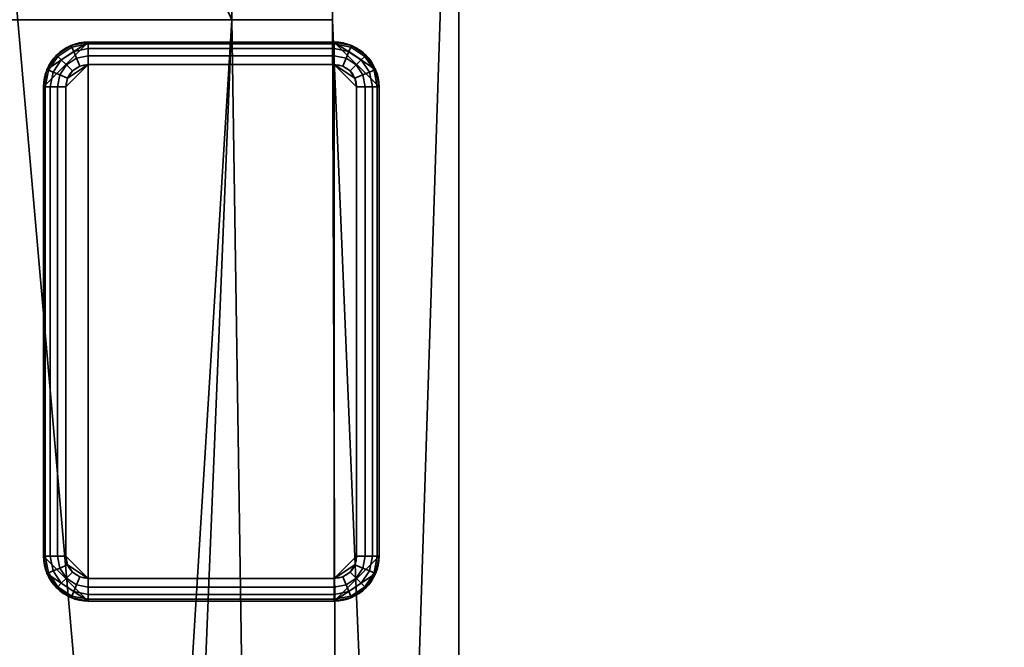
# Model space of a CAD drawing. Header units: millimetres. Extents: x -603 to 3703, y -115 to 249.
# Tile 1038 of 1056: x 1961 to 2005, y 175 to 203. Entities that reach past the tile are written whole.
import ezdxf

# ---------------------------------------------------------------- set-up
doc = ezdxf.new("R2010")
doc.units = ezdxf.units.MM
doc.layers.add('152', color=7, linetype='Continuous', true_color=0xffffff)

# ---------------------------------------------------------------- blocks, each defined once
blk = doc.blocks.new('UG_SURFACE_002')
at = {"layer": '152', "color": 252, "linetype": 'Continuous', "lineweight": 35}
for points in [[(2165, -13.4, 2212.25), (2165, 230.4, 2212.25), (835, 230.4, 2212.25), (835, -13.4, 2212.25)], [(985, -13.4, 2062.25), (985, 230.4, 2062.25), (2015, 230.4, 2062.25), (2015, -13.4, 2062.25)]]:
    blk.add_3dface(points, dxfattribs=at)
blk = doc.blocks.new('UG_SURFACE_131')
at = {"layer": '152', "color": 41, "linetype": 'Continuous', "lineweight": 35}
for points in [[(1019.35, 67.5, 2027.9), (1980.65, 67.5, 2027.9), (1980.65, 229.15, 2027.9), (1019.35, 229.15, 2027.9)], [(1975, 229.15, 2022.25), (1975, 203.3, 2022.25), (1025, 203.3, 2022.25), (1025, 229.15, 2022.25)], [(1970.5, 203.3, 2017.75), (1970.5, 229.15, 2017.75), (1029.5, 229.15, 2017.75), (1029.5, 203.3, 2017.75)], [(1958.65, 229.15, 2005.9), (1970.5, 229.15, 2017.75), (1970.5, 203.3, 2017.75)], [(1965.5, 19.5, 2012.75), (1963, 19.5, 2010.25), (1958.65, 229.15, 2005.9), (1972.5, 71, 2019.75)], [(1970.5, 203.3, 2017.75), (1972.5, 71, 2019.75), (1958.65, 229.15, 2005.9)], [(1963, 19.5, 2010.25), (1963, 11.15, 2010.25), (1958.65, 11.15, 2005.9), (1958.65, 229.15, 2005.9)], [(1975, 203.3, 2022.25), (1975, 229.15, 2022.25), (1980.65, 229.15, 2027.9), (1975.5, 71, 2022.75)], [(1980.65, 229.15, 2027.9), (1980.65, 67.5, 2027.9), (1975.5, 67.5, 2022.75), (1975.5, 71, 2022.75)], [(1975, 203.3, 2022.25), (1970.5, 203.3, 2017.75), (1029.5, 203.3, 2017.75), (1025, 203.3, 2022.25)], [(1975.5, 71, 2022.75), (1972.5, 71, 2019.75), (1970.5, 203.3, 2017.75), (1975, 203.3, 2022.25)]]:
    blk.add_3dface(points, dxfattribs=at)
blk = doc.blocks.new('UG_SURFACE_141')
at = {"layer": '152', "color": 253, "linetype": 'Continuous', "lineweight": 35}
for points in [[(1964.075, 177.3, -5.75), (1964.075, 202.3, -5.75), (1962.075, 200.3, -5.75), (1962.075, 179.3, -5.75)], [(1962.227, 201.065, -5.75), (1962.075, 200.3, -5.75), (1964.075, 202.3, -5.75)], [(1964.075, 202.3, -5.75), (1963.31, 202.148, -5.75), (1962.661, 201.714, -5.75), (1962.227, 201.065, -5.75)], [(1963.31, 202.148, -5.75), (1963.31, 202.148, -7.75), (1962.661, 201.714, -7.75), (1962.661, 201.714, -5.75)], [(1963.339, 202.077, -8.133), (1962.715, 201.66, -8.133), (1962.661, 201.714, -7.75), (1963.31, 202.148, -7.75)], [(1963.422, 201.877, -8.457), (1962.868, 201.507, -8.457), (1962.715, 201.66, -8.133), (1963.339, 202.077, -8.133)], [(1964.075, 202.3, -5.75), (1964.075, 202.3, -7.75), (1963.31, 202.148, -7.75), (1963.31, 202.148, -5.75)], [(1964.075, 202.224, -8.133), (1963.339, 202.077, -8.133), (1963.31, 202.148, -7.75), (1964.075, 202.3, -7.75)], [(1964.075, 202.007, -8.457), (1963.422, 201.877, -8.457), (1963.339, 202.077, -8.133), (1964.075, 202.224, -8.133)], [(1975.075, 202.3, -7.75), (1964.075, 202.3, -7.75), (1964.075, 202.3, -5.75), (1975.075, 202.3, -5.75)], [(1964.075, 177.3, -5.75), (1975.075, 177.3, -5.75), (1975.075, 202.3, -5.75), (1964.075, 202.3, -5.75)], [(1964.075, 202.3, -7.75), (1975.075, 202.3, -7.75), (1975.075, 202.224, -8.133), (1964.075, 202.224, -8.133)], [(1964.075, 202.224, -8.133), (1975.075, 202.224, -8.133), (1975.075, 202.007, -8.457), (1964.075, 202.007, -8.457)], [(1975.075, 202.3, -5.75), (1977.075, 200.3, -5.75), (1976.923, 201.065, -5.75)], [(1977.075, 179.3, -5.75), (1977.075, 200.3, -5.75), (1975.075, 202.3, -5.75), (1975.075, 177.3, -5.75)], [(1976.923, 201.065, -5.75), (1976.489, 201.714, -5.75), (1975.84, 202.148, -5.75), (1975.075, 202.3, -5.75)], [(1975.84, 202.148, -5.75), (1975.84, 202.148, -7.75), (1975.075, 202.3, -7.75), (1975.075, 202.3, -5.75)], [(1975.811, 202.077, -8.133), (1975.075, 202.224, -8.133), (1975.075, 202.3, -7.75), (1975.84, 202.148, -7.75)], [(1975.728, 201.877, -8.457), (1975.075, 202.007, -8.457), (1975.075, 202.224, -8.133), (1975.811, 202.077, -8.133)], [(1976.282, 201.507, -8.457), (1975.728, 201.877, -8.457), (1975.811, 202.077, -8.133), (1976.435, 201.66, -8.133)], [(1976.435, 201.66, -8.133), (1975.811, 202.077, -8.133), (1975.84, 202.148, -7.75), (1976.489, 201.714, -7.75)], [(1976.489, 201.714, -5.75), (1976.489, 201.714, -7.75), (1975.84, 202.148, -7.75), (1975.84, 202.148, -5.75)], [(1962.661, 201.714, -5.75), (1962.661, 201.714, -7.75), (1962.227, 201.065, -7.75), (1962.227, 201.065, -5.75)], [(1962.715, 201.66, -8.133), (1962.298, 201.036, -8.133), (1962.227, 201.065, -7.75), (1962.661, 201.714, -7.75)], [(1962.868, 201.507, -8.457), (1962.498, 200.953, -8.457), (1962.298, 201.036, -8.133), (1962.715, 201.66, -8.133)], [(1963.546, 201.577, -8.674), (1963.097, 201.278, -8.674), (1962.868, 201.507, -8.457), (1963.422, 201.877, -8.457)], [(1964.075, 201.683, -8.674), (1963.546, 201.577, -8.674), (1963.422, 201.877, -8.457), (1964.075, 202.007, -8.457)], [(1964.075, 201.3, -8.75), (1963.692, 201.224, -8.75), (1963.546, 201.577, -8.674), (1964.075, 201.683, -8.674)], [(1964.075, 202.007, -8.457), (1975.075, 202.007, -8.457), (1975.075, 201.683, -8.674), (1964.075, 201.683, -8.674)], [(1964.075, 201.683, -8.674), (1975.075, 201.683, -8.674), (1975.075, 201.3, -8.75), (1964.075, 201.3, -8.75)], [(1975.604, 201.577, -8.674), (1975.075, 201.683, -8.674), (1975.075, 202.007, -8.457), (1975.728, 201.877, -8.457)], [(1975.458, 201.224, -8.75), (1975.075, 201.3, -8.75), (1975.075, 201.683, -8.674), (1975.604, 201.577, -8.674)], [(1976.053, 201.278, -8.674), (1975.604, 201.577, -8.674), (1975.728, 201.877, -8.457), (1976.282, 201.507, -8.457)], [(1976.652, 200.953, -8.457), (1976.282, 201.507, -8.457), (1976.435, 201.66, -8.133), (1976.852, 201.036, -8.133)], [(1976.852, 201.036, -8.133), (1976.435, 201.66, -8.133), (1976.489, 201.714, -7.75), (1976.923, 201.065, -7.75)], [(1976.923, 201.065, -5.75), (1976.923, 201.065, -7.75), (1976.489, 201.714, -7.75), (1976.489, 201.714, -5.75)], [(1963.097, 201.278, -8.674), (1962.798, 200.829, -8.674), (1962.498, 200.953, -8.457), (1962.868, 201.507, -8.457)], [(1963.368, 201.007, -8.75), (1963.151, 200.683, -8.75), (1962.798, 200.829, -8.674), (1963.097, 201.278, -8.674)], [(1964.075, 201.3, -8.75), (1963.075, 200.3, -8.75), (1963.151, 200.683, -8.75)], [(1964.075, 201.3, -8.75), (1964.075, 178.3, -8.75), (1963.075, 179.3, -8.75), (1963.075, 200.3, -8.75)], [(1963.692, 201.224, -8.75), (1963.368, 201.007, -8.75), (1963.097, 201.278, -8.674), (1963.546, 201.577, -8.674)], [(1963.151, 200.683, -8.75), (1963.368, 201.007, -8.75), (1963.692, 201.224, -8.75), (1964.075, 201.3, -8.75)], [(1964.075, 201.3, -8.75), (1975.075, 201.3, -8.75), (1975.075, 178.3, -8.75), (1964.075, 178.3, -8.75)], [(1975.075, 178.3, -8.75), (1975.075, 201.3, -8.75), (1976.075, 200.3, -8.75), (1976.075, 179.3, -8.75)], [(1975.075, 201.3, -8.75), (1975.458, 201.224, -8.75), (1975.782, 201.007, -8.75), (1975.999, 200.683, -8.75)], [(1975.999, 200.683, -8.75), (1976.075, 200.3, -8.75), (1975.075, 201.3, -8.75)], [(1975.782, 201.007, -8.75), (1975.458, 201.224, -8.75), (1975.604, 201.577, -8.674), (1976.053, 201.278, -8.674)], [(1975.999, 200.683, -8.75), (1975.782, 201.007, -8.75), (1976.053, 201.278, -8.674), (1976.352, 200.829, -8.674)], [(1976.352, 200.829, -8.674), (1976.053, 201.278, -8.674), (1976.282, 201.507, -8.457), (1976.652, 200.953, -8.457)], [(1962.227, 201.065, -5.75), (1962.227, 201.065, -7.75), (1962.075, 200.3, -7.75), (1962.075, 200.3, -5.75)], [(1962.298, 201.036, -8.133), (1962.151, 200.3, -8.133), (1962.075, 200.3, -7.75), (1962.227, 201.065, -7.75)], [(1962.498, 200.953, -8.457), (1962.368, 200.3, -8.457), (1962.151, 200.3, -8.133), (1962.298, 201.036, -8.133)], [(1962.798, 200.829, -8.674), (1962.692, 200.3, -8.674), (1962.368, 200.3, -8.457), (1962.498, 200.953, -8.457)], [(1963.151, 200.683, -8.75), (1963.075, 200.3, -8.75), (1962.692, 200.3, -8.674), (1962.798, 200.829, -8.674)], [(1976.075, 200.3, -8.75), (1975.999, 200.683, -8.75), (1976.352, 200.829, -8.674), (1976.458, 200.3, -8.674)], [(1976.458, 200.3, -8.674), (1976.352, 200.829, -8.674), (1976.652, 200.953, -8.457), (1976.782, 200.3, -8.457)], [(1976.782, 200.3, -8.457), (1976.652, 200.953, -8.457), (1976.852, 201.036, -8.133), (1976.999, 200.3, -8.133)], [(1976.999, 200.3, -8.133), (1976.852, 201.036, -8.133), (1976.923, 201.065, -7.75), (1977.075, 200.3, -7.75)], [(1977.075, 200.3, -5.75), (1977.075, 200.3, -7.75), (1976.923, 201.065, -7.75), (1976.923, 201.065, -5.75)], [(1962.075, 200.3, -7.75), (1962.075, 179.3, -7.75), (1962.075, 179.3, -5.75), (1962.075, 200.3, -5.75)], [(1962.075, 179.3, -7.75), (1962.075, 200.3, -7.75), (1962.151, 200.3, -8.133), (1962.151, 179.3, -8.133)], [(1962.151, 179.3, -8.133), (1962.151, 200.3, -8.133), (1962.368, 200.3, -8.457), (1962.368, 179.3, -8.457)], [(1962.368, 179.3, -8.457), (1962.368, 200.3, -8.457), (1962.692, 200.3, -8.674), (1962.692, 179.3, -8.674)], [(1962.692, 179.3, -8.674), (1962.692, 200.3, -8.674), (1963.075, 200.3, -8.75), (1963.075, 179.3, -8.75)], [(1976.458, 200.3, -8.674), (1976.458, 179.3, -8.674), (1976.075, 179.3, -8.75), (1976.075, 200.3, -8.75)], [(1976.782, 200.3, -8.457), (1976.782, 179.3, -8.457), (1976.458, 179.3, -8.674), (1976.458, 200.3, -8.674)], [(1976.999, 200.3, -8.133), (1976.999, 179.3, -8.133), (1976.782, 179.3, -8.457), (1976.782, 200.3, -8.457)], [(1977.075, 200.3, -7.75), (1977.075, 179.3, -7.75), (1976.999, 179.3, -8.133), (1976.999, 200.3, -8.133)], [(1977.075, 179.3, -7.75), (1977.075, 200.3, -7.75), (1977.075, 200.3, -5.75), (1977.075, 179.3, -5.75)], [(1962.075, 179.3, -5.75), (1962.075, 179.3, -7.75), (1962.227, 178.535, -7.75), (1962.227, 178.535, -5.75)], [(1962.151, 179.3, -8.133), (1962.298, 178.564, -8.133), (1962.227, 178.535, -7.75), (1962.075, 179.3, -7.75)], [(1964.075, 177.3, -5.75), (1962.075, 179.3, -5.75), (1962.227, 178.535, -5.75)], [(1962.368, 179.3, -8.457), (1962.498, 178.647, -8.457), (1962.298, 178.564, -8.133), (1962.151, 179.3, -8.133)], [(1962.692, 179.3, -8.674), (1962.798, 178.771, -8.674), (1962.498, 178.647, -8.457), (1962.368, 179.3, -8.457)], [(1963.075, 179.3, -8.75), (1963.151, 178.917, -8.75), (1962.798, 178.771, -8.674), (1962.692, 179.3, -8.674)], [(1963.151, 178.917, -8.75), (1963.075, 179.3, -8.75), (1964.075, 178.3, -8.75)], [(1976.923, 178.535, -5.75), (1977.075, 179.3, -5.75), (1975.075, 177.3, -5.75)], [(1975.075, 178.3, -8.75), (1976.075, 179.3, -8.75), (1975.999, 178.917, -8.75)], [(1975.999, 178.917, -8.75), (1976.075, 179.3, -8.75), (1976.458, 179.3, -8.674), (1976.352, 178.771, -8.674)], [(1976.352, 178.771, -8.674), (1976.458, 179.3, -8.674), (1976.782, 179.3, -8.457), (1976.652, 178.647, -8.457)], [(1976.652, 178.647, -8.457), (1976.782, 179.3, -8.457), (1976.999, 179.3, -8.133), (1976.852, 178.564, -8.133)], [(1976.852, 178.564, -8.133), (1976.999, 179.3, -8.133), (1977.075, 179.3, -7.75), (1976.923, 178.535, -7.75)], [(1976.923, 178.535, -5.75), (1976.923, 178.535, -7.75), (1977.075, 179.3, -7.75), (1977.075, 179.3, -5.75)], [(1962.798, 178.771, -8.674), (1963.097, 178.322, -8.674), (1962.868, 178.093, -8.457), (1962.498, 178.647, -8.457)], [(1963.151, 178.917, -8.75), (1963.368, 178.593, -8.75), (1963.097, 178.322, -8.674), (1962.798, 178.771, -8.674)], [(1964.075, 178.3, -8.75), (1963.692, 178.376, -8.75), (1963.368, 178.593, -8.75), (1963.151, 178.917, -8.75)], [(1975.999, 178.917, -8.75), (1975.782, 178.593, -8.75), (1975.458, 178.376, -8.75), (1975.075, 178.3, -8.75)], [(1975.782, 178.593, -8.75), (1975.999, 178.917, -8.75), (1976.352, 178.771, -8.674), (1976.053, 178.322, -8.674)], [(1976.053, 178.322, -8.674), (1976.352, 178.771, -8.674), (1976.652, 178.647, -8.457), (1976.282, 178.093, -8.457)], [(1962.298, 178.564, -8.133), (1962.715, 177.94, -8.133), (1962.661, 177.886, -7.75), (1962.227, 178.535, -7.75)], [(1962.227, 178.535, -5.75), (1962.227, 178.535, -7.75), (1962.661, 177.886, -7.75), (1962.661, 177.886, -5.75)], [(1962.227, 178.535, -5.75), (1962.661, 177.886, -5.75), (1963.31, 177.452, -5.75), (1964.075, 177.3, -5.75)], [(1962.498, 178.647, -8.457), (1962.868, 178.093, -8.457), (1962.715, 177.94, -8.133), (1962.298, 178.564, -8.133)], [(1963.097, 178.322, -8.674), (1963.546, 178.023, -8.674), (1963.422, 177.723, -8.457), (1962.868, 178.093, -8.457)], [(1963.368, 178.593, -8.75), (1963.692, 178.376, -8.75), (1963.546, 178.023, -8.674), (1963.097, 178.322, -8.674)], [(1963.692, 178.376, -8.75), (1964.075, 178.3, -8.75), (1964.075, 177.917, -8.674), (1963.546, 178.023, -8.674)], [(1975.075, 177.3, -5.75), (1975.84, 177.452, -5.75), (1976.489, 177.886, -5.75), (1976.923, 178.535, -5.75)], [(1975.075, 178.3, -8.75), (1975.458, 178.376, -8.75), (1975.604, 178.023, -8.674), (1975.075, 177.917, -8.674)], [(1975.458, 178.376, -8.75), (1975.782, 178.593, -8.75), (1976.053, 178.322, -8.674), (1975.604, 178.023, -8.674)], [(1975.604, 178.023, -8.674), (1976.053, 178.322, -8.674), (1976.282, 178.093, -8.457), (1975.728, 177.723, -8.457)], [(1976.282, 178.093, -8.457), (1976.652, 178.647, -8.457), (1976.852, 178.564, -8.133), (1976.435, 177.94, -8.133)], [(1976.435, 177.94, -8.133), (1976.852, 178.564, -8.133), (1976.923, 178.535, -7.75), (1976.489, 177.886, -7.75)], [(1976.489, 177.886, -5.75), (1976.489, 177.886, -7.75), (1976.923, 178.535, -7.75), (1976.923, 178.535, -5.75)], [(1962.715, 177.94, -8.133), (1963.339, 177.523, -8.133), (1963.31, 177.452, -7.75), (1962.661, 177.886, -7.75)], [(1962.661, 177.886, -5.75), (1962.661, 177.886, -7.75), (1963.31, 177.452, -7.75), (1963.31, 177.452, -5.75)], [(1962.868, 178.093, -8.457), (1963.422, 177.723, -8.457), (1963.339, 177.523, -8.133), (1962.715, 177.94, -8.133)], [(1963.546, 178.023, -8.674), (1964.075, 177.917, -8.674), (1964.075, 177.593, -8.457), (1963.422, 177.723, -8.457)], [(1975.075, 177.917, -8.674), (1964.075, 177.917, -8.674), (1964.075, 178.3, -8.75), (1975.075, 178.3, -8.75)], [(1975.075, 177.593, -8.457), (1964.075, 177.593, -8.457), (1964.075, 177.917, -8.674), (1975.075, 177.917, -8.674)], [(1975.075, 177.917, -8.674), (1975.604, 178.023, -8.674), (1975.728, 177.723, -8.457), (1975.075, 177.593, -8.457)], [(1975.728, 177.723, -8.457), (1976.282, 178.093, -8.457), (1976.435, 177.94, -8.133), (1975.811, 177.523, -8.133)], [(1975.811, 177.523, -8.133), (1976.435, 177.94, -8.133), (1976.489, 177.886, -7.75), (1975.84, 177.452, -7.75)], [(1975.84, 177.452, -5.75), (1975.84, 177.452, -7.75), (1976.489, 177.886, -7.75), (1976.489, 177.886, -5.75)], [(1963.339, 177.523, -8.133), (1964.075, 177.376, -8.133), (1964.075, 177.3, -7.75), (1963.31, 177.452, -7.75)], [(1963.31, 177.452, -5.75), (1963.31, 177.452, -7.75), (1964.075, 177.3, -7.75), (1964.075, 177.3, -5.75)], [(1963.422, 177.723, -8.457), (1964.075, 177.593, -8.457), (1964.075, 177.376, -8.133), (1963.339, 177.523, -8.133)], [(1975.075, 177.376, -8.133), (1964.075, 177.376, -8.133), (1964.075, 177.593, -8.457), (1975.075, 177.593, -8.457)], [(1975.075, 177.593, -8.457), (1975.728, 177.723, -8.457), (1975.811, 177.523, -8.133), (1975.075, 177.376, -8.133)], [(1975.075, 177.376, -8.133), (1975.811, 177.523, -8.133), (1975.84, 177.452, -7.75), (1975.075, 177.3, -7.75)], [(1975.075, 177.3, -5.75), (1975.075, 177.3, -7.75), (1975.84, 177.452, -7.75), (1975.84, 177.452, -5.75)], [(1975.075, 177.3, -7.75), (1964.075, 177.3, -7.75), (1964.075, 177.376, -8.133), (1975.075, 177.376, -8.133)], [(1964.075, 177.3, -7.75), (1975.075, 177.3, -7.75), (1975.075, 177.3, -5.75), (1964.075, 177.3, -5.75)]]:
    blk.add_3dface(points, dxfattribs=at)
blk = doc.blocks.new('UG_SURFACE_142')
at = {"layer": '152', "color": 41, "linetype": 'Continuous', "lineweight": 35}
for points in [[(1958.65, 11.15, -5.75), (1958.65, 229.15, -5.75), (1970.5, 229.15, -5.75), (1970.5, 203.3, -5.75)], [(1958.65, 229.15, 2005.9), (1972.5, 71, 2019.75), (1970.5, 203.3, 2017.75)], [(1972.5, 71, 2019.75), (1958.65, 229.15, 2005.9), (1963, 19.5, 2010.25), (1965.5, 19.5, 2012.75)], [(1970.5, 203.3, 2017.75), (1970.5, 229.15, 2017.75), (1958.65, 229.15, 2005.9)], [(1958.65, 229.15, 2005.9), (1958.65, 11.15, 2005.9), (1963, 11.15, 2010.25), (1963, 19.5, 2010.25)], [(1970.5, 203.3, -5.75), (1970.5, 229.15, -5.75), (1970.5, 229.15, 2017.75), (1970.5, 203.3, 2017.75)], [(1975, 229.15, -5.75), (1975, 203.3, -5.75), (1975, 203.3, 2022.25), (1975, 229.15, 2022.25)], [(1975, 203.3, -5.75), (1975, 229.15, -5.75), (1980.65, 229.15, -5.75), (1980.65, 67.5, -5.75)], [(1975.5, 71, 2022.75), (1980.65, 229.15, 2027.9), (1975, 229.15, 2022.25), (1975, 203.3, 2022.25)], [(1975.5, 71, 2022.75), (1975.5, 67.5, 2022.75), (1980.65, 67.5, 2027.9), (1980.65, 229.15, 2027.9)], [(1980.65, 67.5, 2027.9), (1980.65, 67.5, -5.75), (1980.65, 229.15, -5.75), (1980.65, 229.15, 2027.9)], [(1958.65, 11.15, -5.75), (1970.5, 203.3, -5.75), (1963, 19.5, -5.75)], [(1970.5, 203.3, -5.75), (1972.5, 71, -5.75), (1965.5, 19.5, -5.75), (1963, 19.5, -5.75)], [(1975, 203.3, 2022.25), (1975, 203.3, -5.75), (1970.5, 203.3, -5.75), (1970.5, 203.3, 2017.75)], [(1970.5, 203.3, -5.75), (1975, 203.3, -5.75), (1975.5, 71, -5.75), (1972.5, 71, -5.75)], [(1972.5, 71, 2019.75), (1975.5, 71, 2022.75), (1975, 203.3, 2022.25), (1970.5, 203.3, 2017.75)], [(1975.5, 71, -5.75), (1975, 203.3, -5.75), (1980.65, 67.5, -5.75)]]:
    blk.add_3dface(points, dxfattribs=at)

msp = doc.modelspace()

# ---------------------------------------------------------------- linework, layer by layer
at = {"layer": '152', "color": 251, "linetype": 'Continuous', "lineweight": -3, "true_color": 0x636466}
for p, q in [((1980.65, 67.5, 2027.9), (1980.65, 229.15, 2027.9)), ((1980.65, 67.5, -5.75), (1980.65, 229.15, -5.75)), ((1980.65, 67.5, 2027.9), (1980.65, 229.15, 2027.9)), ((1964.075, 202.3, -7.75), (1964.075, 202.3, -5.75)), ((1975.075, 202.3, -7.75), (1964.075, 202.3, -7.75)), ((1964.075, 202.3, -5.75), (1975.075, 202.3, -5.75)), ((1975.075, 202.3, -7.75), (1975.075, 202.3, -5.75)), ((1964.075, 201.3, -8.75), (1975.075, 201.3, -8.75)), ((1962.075, 200.3, -7.75), (1962.075, 179.3, -7.75)), ((1962.075, 179.3, -5.75), (1962.075, 200.3, -5.75)), ((1962.075, 200.3, -7.75), (1962.075, 200.3, -5.75)), ((1963.075, 179.3, -8.75), (1963.075, 200.3, -8.75)), ((1976.075, 200.3, -8.75), (1976.075, 179.3, -8.75)), ((1977.075, 200.3, -7.75), (1977.075, 200.3, -5.75)), ((1977.075, 200.3, -5.75), (1977.075, 179.3, -5.75)), ((1977.075, 179.3, -7.75), (1977.075, 200.3, -7.75)), ((1962.075, 179.3, -7.75), (1962.075, 179.3, -5.75)), ((1977.075, 179.3, -7.75), (1977.075, 179.3, -5.75)), ((1975.075, 178.3, -8.75), (1964.075, 178.3, -8.75)), ((1964.075, 177.3, -7.75), (1975.075, 177.3, -7.75)), ((1964.075, 177.3, -7.75), (1964.075, 177.3, -5.75)), ((1975.075, 177.3, -5.75), (1964.075, 177.3, -5.75)), ((1975.075, 177.3, -7.75), (1975.075, 177.3, -5.75))]:
    msp.add_line(p, q, dxfattribs=at)
at = {"layer": '152', "color": 251, "linetype": 'Continuous', "lineweight": -3, "true_color": 0x636466, "extrusion": (0, 0, -1)}
for centre, radius, start, end in [((-1964.075, 200.3, 5.75), 2, 0, 90), ((-1975.075, 200.3, 5.75), 2, 90, 180), ((-1964.075, 200.3, 8.75), 1, 0, 90), ((-1975.075, 200.3, 8.75), 1, 90, 180), ((-1964.075, 179.3, 5.75), 2, 270, 0), ((-1964.075, 179.3, 8.75), 1, 270, 0), ((-1975.075, 179.3, 5.75), 2, 180, 270), ((-1975.075, 179.3, 8.75), 1, 180, 270)]:
    msp.add_arc(centre, radius, start, end, dxfattribs=at)
at = {"layer": '152', "color": 251, "linetype": 'Continuous', "lineweight": -3, "true_color": 0x636466}
for centre, start, end in [((1964.075, 200.3, -7.75), 90, 180), ((1975.075, 200.3, -7.75), 0, 90), ((1964.075, 179.3, -7.75), 180, 270), ((1975.075, 179.3, -7.75), 270, 0)]:
    msp.add_arc(centre, 2, start, end, dxfattribs=at)
at = {"layer": '152', "color": 251, "linetype": 'Continuous', "lineweight": -3, "true_color": 0x636466, "extrusion": (1, 0, 0)}
for centre, start, end in [((201.3, -7.75, 1964.075), 270, 0), ((201.3, -7.75, 1975.075), 270, 0), ((178.3, -7.75, 1964.075), 180, 270), ((178.3, -7.75, 1975.075), 180, 270)]:
    msp.add_arc(centre, 1, start, end, dxfattribs=at)
at = {"layer": '152', "color": 251, "linetype": 'Continuous', "lineweight": -3, "true_color": 0x636466, "extrusion": (0, 1, -8.1634e-16)}
for centre, start, end in [((-1963.075, -7.75, 200.3), 270, 0), ((-1976.075, -7.75, 200.3), 180, 270), ((-1963.075, -7.75, 179.3), 270, 0), ((-1976.075, -7.75, 179.3), 180, 270)]:
    msp.add_arc(centre, 1, start, end, dxfattribs=at)

# ---------------------------------------------------------------- block references
at = {"layer": '152', "color": 251, "linetype": 'Continuous', "lineweight": -3, "true_color": 0x636466}
for name in ['UG_SURFACE_002', 'UG_SURFACE_131', 'UG_SURFACE_142', 'UG_SURFACE_141']:
    msp.add_blockref(name, (0, 0), dxfattribs=at)

doc.saveas('drawing.dxf')
